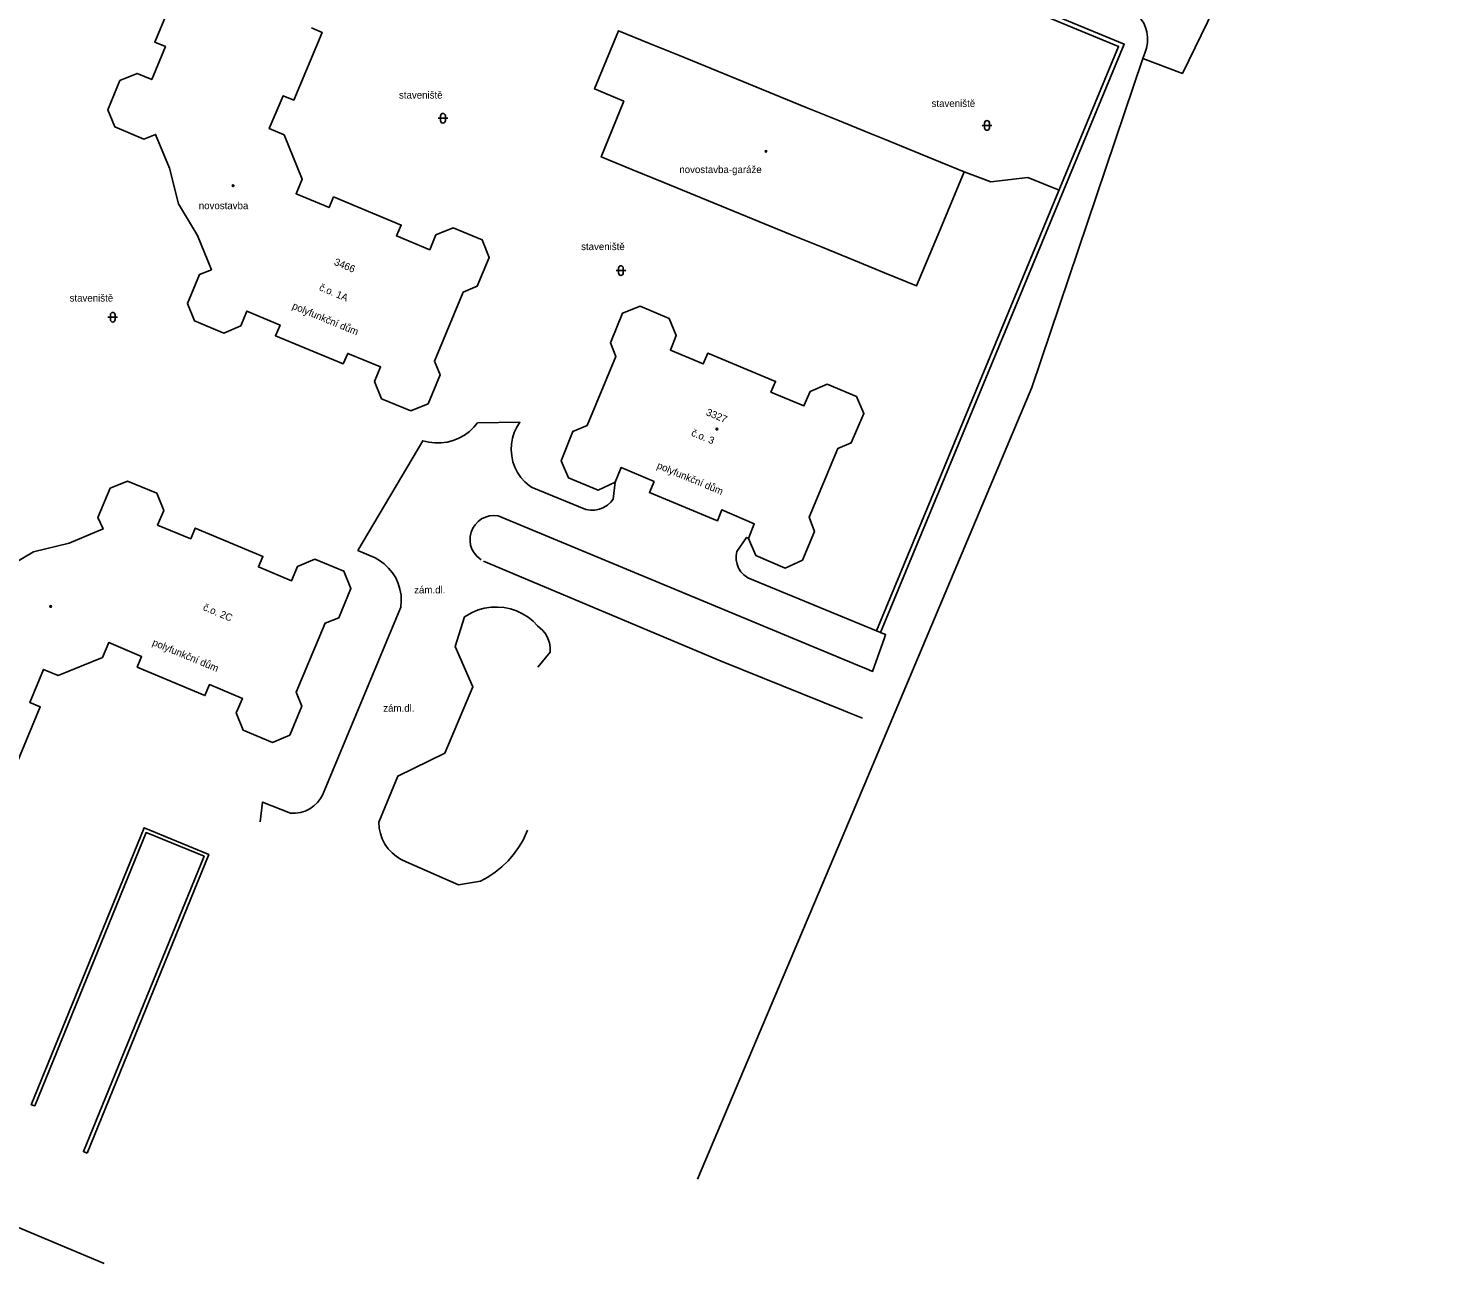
# Model space of a CAD drawing. Extents: x -584400 to -581602, y -1210894 to -1208793.
# Drawn here: x -582588.6 to -582440.9, y -1210413.4 to -1210285.4 of the extents above; entities that cross this region are included whole.
import ezdxf

# ---------------------------------------------------------------- set-up
doc = ezdxf.new("R2010")
doc.units = 0
for name, color, linetype in [('BUDOVY_MĚŘ', 7, 'Continuous'), ('POMOC_POPIS', 7, 'Continuous'), ('ROZHRANÍ_PLOCH', 7, 'Continuous'), ('ZN_BUDOV', 7, 'Continuous'), ('ZN_DOPLŇKOVÉ', 7, 'Continuous'), ('ZN_KULTUR', 7, 'Continuous'), ('Č_POPIS_EVID', 7, 'Continuous')]:
    doc.layers.add(name, color=color, linetype=linetype)

msp = doc.modelspace()

# ---------------------------------------------------------------- linework, layer by layer
at = {"layer": 'BUDOVY_MĚŘ'}
for points in [[(-582559.33, -1210285.37), (-582558.22, -1210285.83), (-582561.14, -1210292.85), (-582562.24, -1210292.39), (-582563.69, -1210295.79), (-582562.16, -1210296.44), (-582560.28, -1210301.03), (-582560.92, -1210302.55), (-582557.5, -1210303.98), (-582557.04, -1210302.87), (-582550.03, -1210305.8), (-582550.5, -1210306.92), (-582547.08, -1210308.35), (-582546.44, -1210306.82), (-582544.66, -1210306.09), (-582541.64, -1210307.34), (-582540.92, -1210309.14), (-582542.16, -1210312.14), (-582543.6, -1210312.74), (-582546.59, -1210319.89), (-582546, -1210321.32), (-582547.25, -1210324.33), (-582549.04, -1210325.06), (-582552.06, -1210323.8), (-582552.79, -1210322.01), (-582552.16, -1210320.5), (-582555.57, -1210319.09), (-582556.04, -1210320.18), (-582563.05, -1210317.26), (-582562.58, -1210316.16), (-582566, -1210314.71), (-582566.64, -1210316.23), (-582568.41, -1210316.98), (-582571.44, -1210315.72), (-582572.16, -1210313.93), (-582570.9, -1210310.91), (-582569.69, -1210310.42), (-582571.12, -1210306.88), (-582573.09, -1210303.59), (-582574.01, -1210299.89), (-582575.46, -1210296.4), (-582576.67, -1210296.89), (-582579.68, -1210295.63), (-582580.41, -1210293.84), (-582579.16, -1210290.83), (-582577.38, -1210290.09), (-582575.86, -1210290.72), (-582574.44, -1210287.31), (-582575.55, -1210286.84), (-582572.63, -1210279.83)], [(-582500, -1210296.9), (-582498.24, -1210297.62), (-582494.96, -1210298.96), (-582491.73, -1210300.28), (-582494.19, -1210306.18), (-582496.66, -1210312.1), (-582500, -1210310.73), (-582503.15, -1210309.44), (-582506.43, -1210308.1), (-582509.72, -1210306.76), (-582513, -1210305.41), (-582516.28, -1210304.07), (-582519.57, -1210302.72), (-582522.85, -1210301.38), (-582526.14, -1210300.03), (-582529.32, -1210298.73), (-582526.98, -1210292.96), (-582530.01, -1210291.68), (-582527.53, -1210285.66), (-582524.32, -1210286.97), (-582521.22, -1210288.24), (-582517.94, -1210289.58), (-582514.66, -1210290.92), (-582511.37, -1210292.26), (-582508.09, -1210293.6), (-582504.81, -1210294.94), (-582501.52, -1210296.28), (-582500, -1210296.9)], [(-582523.84, -1210332.36), (-582527.26, -1210330.92), (-582527.89, -1210332.44), (-582529.63, -1210333.26), (-582532.7, -1210331.99), (-582533.47, -1210330.23), (-582532.26, -1210327.2), (-582530.79, -1210326.55), (-582527.81, -1210319.43), (-582528.37, -1210318), (-582527.1, -1210314.92), (-582525.28, -1210314.19), (-582522.27, -1210315.46), (-582521.54, -1210317.25), (-582522.16, -1210318.75), (-582518.75, -1210320.19), (-582518.29, -1210319.07), (-582511.27, -1210321.99), (-582511.74, -1210323.11), (-582508.32, -1210324.53), (-582507.69, -1210323.03), (-582505.91, -1210322.29), (-582502.89, -1210323.55), (-582502.12, -1210325.31), (-582503.42, -1210328.37), (-582504.81, -1210328.94), (-582507.79, -1210336.05), (-582507.24, -1210337.56), (-582508.48, -1210340.52), (-582510.28, -1210341.34), (-582513.32, -1210340.05), (-582514.05, -1210338.26), (-582513.48, -1210336.76), (-582516.83, -1210335.29), (-582517.26, -1210336.43), (-582524.32, -1210333.49), (-582523.84, -1210332.36)], [(-582591.41, -1210341.63), (-582588.12, -1210339.66), (-582584.42, -1210338.74), (-582580.9, -1210337.28), (-582581.43, -1210336.08), (-582580.16, -1210333.07), (-582578.38, -1210332.33), (-582575.35, -1210333.58), (-582574.62, -1210335.38), (-582575.25, -1210336.88), (-582571.82, -1210338.3), (-582571.36, -1210337.2), (-582564.35, -1210340.12), (-582564.81, -1210341.22), (-582561.4, -1210342.66), (-582560.76, -1210341.16), (-582558.98, -1210340.42), (-582555.96, -1210341.67), (-582555.24, -1210343.46), (-582556.48, -1210346.48), (-582557.92, -1210347.06), (-582560.91, -1210354.21), (-582560.32, -1210355.63), (-582561.57, -1210358.66), (-582563.36, -1210359.4), (-582566.38, -1210358.14), (-582567.11, -1210356.35), (-582566.48, -1210354.84), (-582569.89, -1210353.41), (-582570.36, -1210354.55), (-582577.37, -1210351.6), (-582576.91, -1210350.5), (-582580.32, -1210349.06), (-582580.97, -1210350.6), (-582585.55, -1210352.46), (-582587.08, -1210351.84), (-582588.5, -1210355.26), (-582587.4, -1210355.72), (-582590.31, -1210362.72)]]:
    msp.add_lwpolyline(points, dxfattribs=at)
at = {"layer": 'ROZHRANÍ_PLOCH'}
for points in [[(-582469.13, -1210290.1), (-582465.88, -1210283.43), (-582463.05, -1210277.28), (-582458.62, -1210267.62), (-582458.1, -1210267.04), (-582457.53, -1210266.53), (-582456.91, -1210266.07), (-582456.24, -1210265.68), (-582455.54, -1210265.37), (-582454.81, -1210265.13), (-582454.06, -1210264.96), (-582453.3, -1210264.88), (-582452, -1210264.93), (-582450.7, -1210265.06), (-582449.41, -1210265.27), (-582448.13, -1210265.56), (-582446.41, -1210266.08), (-582442.4, -1210267.33), (-582440.86, -1210267.96)], [(-582473.25, -1210288.52), (-582473.01, -1210288), (-582472.85, -1210287.46), (-582472.76, -1210286.9), (-582472.75, -1210286.33), (-582472.83, -1210285.77), (-582472.95, -1210285.32), (-582473.14, -1210284.88), (-582473.41, -1210284.49), (-582473.74, -1210284.14), (-582474.31, -1210283.75), (-582480.22, -1210281.07), (-582486.17, -1210278.46), (-582491.93, -1210276.02)], [(-582473.25, -1210288.52), (-582484.73, -1210322.61), (-582503.23, -1210366.56), (-582519.35, -1210404.67)], [(-582469.13, -1210290.1), (-582473.25, -1210288.52)], [(-582491.73, -1210300.28), (-582488.97, -1210301.32), (-582485.14, -1210300.87), (-582481.9, -1210302.18)], [(-582554.53, -1210339.51), (-582547.8, -1210328.15), (-582547.18, -1210328.3), (-582546.54, -1210328.37), (-582545.9, -1210328.37), (-582545.26, -1210328.28), (-582544.64, -1210328.12), (-582544.05, -1210327.87), (-582543.48, -1210327.56), (-582542.97, -1210327.18), (-582542.5, -1210326.74), (-582542.12, -1210326.28), (-582537.73, -1210326.23), (-582538.06, -1210326.75), (-582538.32, -1210327.3), (-582538.51, -1210327.89), (-582538.62, -1210328.49), (-582538.65, -1210329.1), (-582538.59, -1210329.72), (-582538.46, -1210330.32), (-582538.26, -1210330.89), (-582537.98, -1210331.44), (-582537.63, -1210331.94), (-582537.22, -1210332.4), (-582536.75, -1210332.8), (-582536.47, -1210332.99), (-582530.9, -1210335.28), (-582530.44, -1210335.34), (-582529.97, -1210335.33), (-582529.51, -1210335.23), (-582529.08, -1210335.06), (-582528.68, -1210334.81), (-582528.33, -1210334.51), (-582528.07, -1210334.19), (-582527.89, -1210332.44)], [(-582514.05, -1210338.26), (-582514.26, -1210338.16), (-582515.27, -1210339.61), (-582515.34, -1210340.05), (-582515.34, -1210340.49), (-582515.25, -1210340.92), (-582515.09, -1210341.33), (-582514.85, -1210341.71), (-582514.55, -1210342.04), (-582514.14, -1210342.34), (-582500.81, -1210347.85), (-582500.39, -1210348.02), (-582500, -1210348.18), (-582499.88, -1210348.23), (-582500, -1210348.58), (-582501.21, -1210352.05), (-582501.93, -1210351.75), (-582502.35, -1210351.58), (-582539.99, -1210335.91), (-582540.44, -1210335.88), (-582540.88, -1210335.92), (-582541.31, -1210336.05), (-582541.71, -1210336.24), (-582542.07, -1210336.51), (-582542.37, -1210336.84), (-582542.62, -1210337.21), (-582542.79, -1210337.62), (-582542.88, -1210338.06), (-582542.9, -1210338.51), (-582542.84, -1210338.95), (-582542.7, -1210339.37), (-582542.48, -1210339.77), (-582542.2, -1210340.11), (-582541.74, -1210340.49)], [(-582554.53, -1210339.51), (-582552.74, -1210340.29)], [(-582550.07, -1210345.37), (-582550.02, -1210344.75), (-582550.05, -1210344.13), (-582550.16, -1210343.51), (-582550.34, -1210342.92), (-582550.6, -1210342.35), (-582550.93, -1210341.82), (-582551.33, -1210341.34), (-582551.78, -1210340.91), (-582552.29, -1210340.54), (-582552.74, -1210340.29)], [(-582502.25, -1210356.89), (-582503.8, -1210356.27), (-582504.22, -1210356.1), (-582516.91, -1210350.99), (-582541.51, -1210340.62)], [(-582550.07, -1210345.37), (-582558.17, -1210364.86)], [(-582535.88, -1210351.59), (-582534.6, -1210350.06), (-582534.6, -1210349.57), (-582534.68, -1210349.09), (-582534.83, -1210348.63), (-582535.06, -1210348.2), (-582535.35, -1210347.81), (-582535.9, -1210347.33), (-582536.37, -1210346.85), (-582536.9, -1210346.43), (-582537.47, -1210346.07), (-582538.08, -1210345.78), (-582538.72, -1210345.57), (-582539.38, -1210345.43), (-582540.05, -1210345.37), (-582540.73, -1210345.39), (-582541.4, -1210345.5), (-582542.05, -1210345.68), (-582542.67, -1210345.93), (-582543.47, -1210346.4), (-582544.44, -1210349.45), (-582542.61, -1210353.63), (-582545.52, -1210360.53), (-582550.39, -1210362.9), (-582552.34, -1210367.68), (-582552.3, -1210368.27), (-582552.18, -1210368.85), (-582551.99, -1210369.4), (-582551.72, -1210369.93), (-582551.38, -1210370.41), (-582550.98, -1210370.84), (-582550.53, -1210371.22), (-582550.03, -1210371.53), (-582549.5, -1210371.76), (-582544.08, -1210374.15), (-582541.83, -1210373.77), (-582541.05, -1210373.35), (-582540.31, -1210372.86), (-582539.61, -1210372.3), (-582538.97, -1210371.68), (-582538.39, -1210371.01), (-582537.87, -1210370.29), (-582537.41, -1210369.53), (-582536.94, -1210368.5)], [(-582564.62, -1210367.63), (-582564.38, -1210365.58), (-582561.5, -1210366.73), (-582560.98, -1210366.73), (-582560.46, -1210366.66), (-582559.97, -1210366.51), (-582559.5, -1210366.28), (-582559.07, -1210365.98), (-582558.69, -1210365.62), (-582558.37, -1210365.21), (-582558.17, -1210364.86)], [(-582614.5, -1210399.23), (-582580.79, -1210413.39)]]:
    msp.add_lwpolyline(points, dxfattribs=at)
at = {"layer": 'ZN_BUDOV'}
for centre in [(-582512.25, -1210298.16), (-582567.44, -1210301.72), (-582517.34, -1210326.94), (-582586.33, -1210345.31)]:
    msp.add_circle(centre, 0.0875, dxfattribs=at)
at = {"layer": 'ZN_DOPLŇKOVÉ'}
for points in [[(-582570.81, -1210254.12), (-582570.52, -1210253.73), (-582570.16, -1210253.38), (-582569.75, -1210253.1), (-582569.28, -1210252.88), (-582563.11, -1210250.74), (-582562.73, -1210250.68), (-582562.35, -1210250.7), (-582562, -1210250.79), (-582543.39, -1210258.62), (-582529.51, -1210264.42), (-582516.74, -1210269.81), (-582496.41, -1210278.25), (-582475.15, -1210287.05), (-582500.39, -1210348.02)], [(-582500.81, -1210347.85), (-582475.74, -1210287.29), (-582496.58, -1210278.67), (-582516.92, -1210270.22), (-582529.68, -1210264.83), (-582543.56, -1210259.03), (-582562.16, -1210251.21)], [(-582582.55, -1210401.95), (-582569.96, -1210371.03), (-582576.66, -1210368.25), (-582588.34, -1210396.94), (-582587.97, -1210397.07), (-582576.44, -1210368.74), (-582570.45, -1210371.19), (-582582.94, -1210401.8), (-582582.55, -1210401.95)]]:
    msp.add_lwpolyline(points, dxfattribs=at)
at = {"layer": 'ZN_KULTUR'}
for p, q in [((-582546.21, -1210294.73), (-582545.21, -1210294.73)), ((-582545.96, -1210294.98), (-582545.96, -1210294.48)), ((-582545.46, -1210294.98), (-582545.46, -1210294.48)), ((-582489.87, -1210295.47), (-582488.87, -1210295.47)), ((-582489.62, -1210295.72), (-582489.62, -1210295.22)), ((-582489.12, -1210295.72), (-582489.12, -1210295.22)), ((-582527.78, -1210310.51), (-582526.78, -1210310.51)), ((-582527.53, -1210310.76), (-582527.53, -1210310.26)), ((-582527.03, -1210310.76), (-582527.03, -1210310.26)), ((-582580.4, -1210315.34), (-582579.4, -1210315.34)), ((-582580.15, -1210315.59), (-582580.15, -1210315.09)), ((-582579.65, -1210315.59), (-582579.65, -1210315.09))]:
    msp.add_line(p, q, dxfattribs=at)
for centre, start, end in [((-582545.71, -1210294.48), 0, 180), ((-582545.71, -1210294.98), 180, 360), ((-582489.37, -1210295.22), 0, 180), ((-582489.37, -1210295.72), 180, 360), ((-582527.28, -1210310.26), 0, 180), ((-582527.28, -1210310.76), 180, 360), ((-582579.9, -1210315.09), 0, 180), ((-582579.9, -1210315.59), 180, 360)]:
    msp.add_arc(centre, 0.25, start, end, dxfattribs=at)

# ---------------------------------------------------------------- texts
at = {"layer": 'POMOC_POPIS'}
for s, p in [('staveniště', (-582550.26, -1210292.69)), ('staveniště', (-582495.11, -1210293.56)), ('novostavba-garáže', (-582521.23, -1210300.41)), ('novostavba', (-582570.99, -1210304.15)), ('staveniště', (-582531.4, -1210308.39)), ('staveniště', (-582584.37, -1210313.72)), ('zám.dl.', (-582548.69, -1210343.96)), ('zám.dl.', (-582551.89, -1210356.22))]:
    msp.add_text(s, height=0.75, dxfattribs=at).set_placement(p)
for rotation, p in [(337.4149, (-582561.39, -1210314.44)), (337.4149, (-582523.62, -1210330.97)), (337.415, (-582575.87, -1210349.31))]:
    msp.add_text('polyfunkční dům ', height=0.75, rotation=rotation, dxfattribs=at).set_placement(p)
at = {"layer": 'Č_POPIS_EVID'}
for s, rotation, p in [('3466', 337.1538, (-582557.05, -1210309.89)), ('č.o. 1A', 337.4149, (-582558.6, -1210312.53)), ('3327', 337.4149, (-582518.53, -1210325.47)), ('č.o. 3', 337.4149, (-582520.06, -1210327.59)), ('č.o. 2C', 337.415, (-582570.62, -1210345.67))]:
    msp.add_text(s, height=0.75, rotation=rotation, dxfattribs=at).set_placement(p)

doc.saveas('drawing.dxf')
